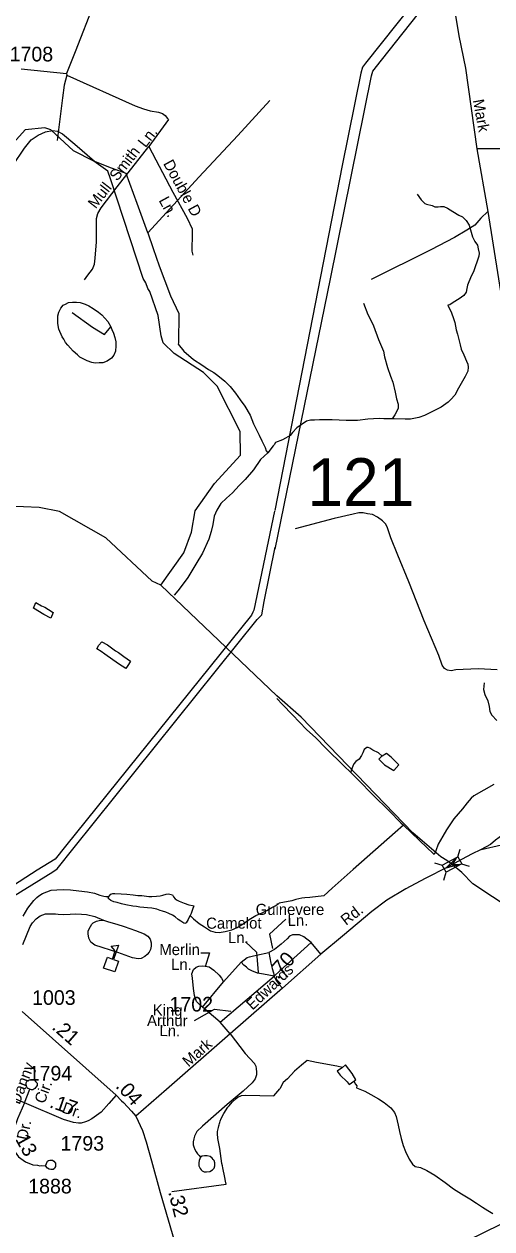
# Model space of a CAD drawing. Extents: x 2206922 to 2357709, y 510027 to 673830.
# Drawn here: x 2333236 to 2337232, y 592168 to 602473 of the extents above; entities that cross this region are included whole.
import ezdxf

# ---------------------------------------------------------------- set-up
doc = ezdxf.new("R2010")
doc.units = 0
for name, color, linetype in [('Exist Cultural Educational Facility High CELL', 7, 'Continuous'), ('Exist Hydrographic Creek Single Shore', 7, 'Continuous'), ('Exist Hydrographic Misc Water Feature', 7, 'Continuous'), ('Exist Road Non-System Type 51', 7, 'Continuous'), ('Exist Road Non-System Type 51 Label', 7, 'Continuous'), ('Exist Road Secondary Mileage Hundredths English Label', 7, 'Continuous'), ('Exist Road Secondary Structure Standard Bridge Attributed CELL', 7, 'Continuous'), ('Exist Road Secondary Structure Standard Bridge CELL', 7, 'Continuous'), ('Exist Road Secondary Structure Standard Bridge Number Label', 7, 'Continuous'), ('Exist Road Secondary Type 51 Attributed', 7, 'Continuous'), ('Exist Road Secondary Type 51 Label', 7, 'Continuous'), ('Exist Road Secondary Type 51 Number Label', 7, 'Continuous'), ('Exist Utilities Electrical Transmission Line', 7, 'Continuous')]:
    doc.layers.add(name, color=color, linetype=linetype)

msp = doc.modelspace()

# ---------------------------------------------------------------- linework, layer by layer
at = {"layer": 'Exist Cultural Educational Facility High CELL'}
msp.add_lwpolyline([(2333914, 594399), (2333947, 594492), (2333990, 594476), (2334015, 594547), (2333979, 594586), (2334042, 594594), (2333999, 594473), (2334043, 594458), (2334010, 594366)], close=True, dxfattribs=at)
at = {"layer": 'Exist Hydrographic Creek Single Shore'}
msp.add_line((2335395, 596726), (2334405, 597674), dxfattribs=at)
for points in [[(2334405, 597674), (2334329, 597707), (2333934, 598078), (2333539, 598305), (2333365, 598337), (2333098, 598349), (2332671, 598480), (2332412, 598509), (2332221, 598573), (2332136, 598616), (2332070, 598623)], [(2338065, 594133), (2338014, 594167), (2337963, 594290), (2337887, 594388), (2337819, 594497), (2337574, 594786), (2337070, 595120), (2336976, 595216), (2336892, 595284), (2336847, 595319), (2336795, 595350), (2336557, 595555), (2335604, 596544), (2335395, 596726)]]:
    msp.add_lwpolyline(points, dxfattribs=at)
at = {"layer": 'Exist Hydrographic Misc Water Feature'}
for points in [[(2335336, 601821), (2335062, 601520), (2334728, 601163), (2334453, 600862), (2334292, 600688)], [(2332417, 601372), (2332630, 601250), (2332854, 601125), (2332992, 601050), (2333138, 601264), (2333240, 601411), (2333297, 601484), (2333355, 601524), (2333419, 601551), (2333477, 601563), (2333520, 601558), (2333563, 601534), (2333669, 601445), (2333837, 601301), (2333956, 601253), (2334106, 601197), (2334199, 600941), (2334290, 600692), (2334292, 600688)], [(2334405, 597674), (2334601, 597951), (2334666, 598127), (2334698, 598309), (2334861, 598545), (2335084, 598787), (2335081, 598987), (2334885, 599377), (2334768, 599493), (2334517, 599657), (2334423, 599748), (2334406, 599807), (2334380, 599980), (2334310, 600187), (2334293, 600212), (2334276, 600261), (2334252, 600296), (2333975, 601151), (2333950, 601216), (2333832, 601300), (2333657, 601388), (2333463, 601570), (2333413, 601585), (2333246, 601568), (2333049, 601350)], [(2336594, 601019), (2336629, 600971), (2336658, 600940), (2336672, 600932), (2336723, 600921), (2336744, 600911), (2336774, 600911), (2336794, 600913), (2336820, 600912), (2336852, 600898), (2336898, 600871), (2336949, 600839), (2336981, 600826), (2337011, 600794), (2337039, 600752), (2337067, 600653), (2337085, 600615), (2337110, 600581), (2337116, 600552), (2337124, 600515), (2337120, 600488), (2337076, 600353), (2337055, 600317), (2337024, 600239), (2337018, 600213), (2337012, 600179), (2336991, 600152), (2336953, 600124), (2336901, 600093), (2336872, 600073), (2336856, 600070), (2336886, 600003), (2336903, 599955), (2336914, 599921), (2336926, 599857), (2336937, 599822), (2336962, 599730), (2336970, 599694), (2336993, 599644), (2337016, 599591), (2337026, 599565), (2337030, 599539), (2337027, 599505), (2337005, 599459), (2336948, 599358), (2336915, 599298), (2336882, 599261), (2336858, 599239), (2336800, 599196), (2336691, 599141), (2336655, 599126), (2336607, 599108), (2336536, 599095), (2336492, 599093), (2336396, 599096), (2336381, 599097)], [(2334292, 600688), (2334337, 600553), (2334390, 600406)], [(2334390, 600406), (2334485, 600149), (2334557, 599998), (2334554, 599748), (2334553, 599736), (2334600, 599676), (2334683, 599605), (2334755, 599558), (2334812, 599519), (2334856, 599493), (2334892, 599468), (2334951, 599420), (2334995, 599373), (2335042, 599317), (2335082, 599260), (2335121, 599204), (2335168, 599127), (2335196, 599055), (2335245, 598958), (2335266, 598908), (2335295, 598852), (2335305, 598822), (2335317, 598805)], [(2333978, 599884), (2333986, 599862), (2333999, 599830), (2334011, 599792), (2334019, 599756), (2334020, 599722), (2334016, 599676), (2334003, 599640), (2333981, 599616), (2333945, 599591), (2333908, 599577), (2333876, 599575), (2333842, 599574), (2333814, 599580), (2333775, 599592), (2333713, 599625), (2333693, 599643), (2333655, 599676), (2333608, 599726), (2333590, 599751), (2333574, 599777), (2333560, 599799), (2333533, 599865), (2333524, 599913), (2333524, 599936), (2333524, 599979), (2333533, 600008), (2333549, 600043), (2333570, 600069), (2333588, 600079), (2333616, 600092), (2333649, 600096), (2333682, 600096), (2333716, 600091), (2333756, 600079), (2333788, 600063), (2333827, 600040), (2333871, 600008), (2333900, 599985), (2333950, 599929), (2333978, 599884)], [(2333647, 600006), (2333820, 599880), (2333923, 599819), (2333978, 599884)], [(2336136, 600086), (2336173, 599988), (2336195, 599947), (2336220, 599891), (2336263, 599776), (2336307, 599676), (2336315, 599628), (2336340, 599537), (2336365, 599461), (2336386, 599409), (2336407, 599326), (2336418, 599268), (2336432, 599222), (2336430, 599184), (2336402, 599130), (2336381, 599097)], [(2336381, 599097), (2336308, 599098), (2336270, 599100), (2336172, 599093), (2336084, 599082), (2335988, 599083), (2335866, 599087), (2335806, 599088), (2335760, 599088), (2335716, 599085), (2335682, 599085), (2335648, 599077), (2335603, 599046), (2335565, 599020), (2335529, 598981), (2335508, 598955), (2335470, 598930), (2335443, 598916), (2335382, 598895), (2335371, 598875)], [(2335371, 598875), (2335363, 598865), (2335317, 598805)], [(2335317, 598805), (2335256, 598748), (2335195, 598661), (2335124, 598577), (2335074, 598526), (2335015, 598465), (2334966, 598419), (2334916, 598372), (2334881, 598316), (2334859, 598264), (2334848, 598194), (2334833, 598132), (2334813, 598067), (2334761, 597949), (2334702, 597854), (2334633, 597740), (2334586, 597675), (2334549, 597625), (2334519, 597588)], [(2333414, 597487), (2333445, 597465), (2333483, 597441), (2333465, 597391), (2333405, 597423), (2333315, 597478), (2333336, 597526), (2333384, 597498), (2333414, 597487)], [(2334042, 597098), (2334087, 597064), (2334145, 597025), (2334127, 596996), (2334105, 596962), (2334043, 597002), (2333924, 597084), (2333894, 597106), (2333858, 597130), (2333873, 597160), (2333899, 597190), (2333948, 597163), (2334016, 597113), (2334042, 597098)], [(2337166, 596838), (2337161, 596782), (2337172, 596738), (2337198, 596686), (2337209, 596636), (2337213, 596593), (2337230, 596561), (2337274, 596515)], [(2335394, 596704), (2335442, 596653), (2335528, 596565), (2335648, 596440), (2335727, 596367), (2335812, 596280), (2335966, 596128), (2336026, 596071)], [(2336294, 596210), (2336264, 596241), (2336216, 596263), (2336188, 596280), (2336176, 596286), (2336164, 596286), (2336142, 596268), (2336128, 596240), (2336118, 596218), (2336097, 596187), (2336069, 596165), (2336052, 596145), (2336030, 596091), (2336026, 596071)], [(2336294, 596210), (2336287, 596206), (2336265, 596187), (2336315, 596138), (2336394, 596089), (2336437, 596136), (2336415, 596161), (2336371, 596202), (2336332, 596234), (2336294, 596210)], [(2336026, 596071), (2336091, 596007), (2336214, 595881), (2336354, 595745), (2336455, 595640), (2336476, 595620)], [(2337249, 595969), (2337078, 595871), (2337054, 595853), (2337021, 595813), (2336981, 595762), (2336908, 595675), (2336844, 595582), (2336812, 595526), (2336773, 595460), (2336752, 595402), (2336740, 595369)], [(2336476, 595620), (2336406, 595558), (2336048, 595243), (2335868, 595081), (2335797, 595018), (2335677, 595001), (2335633, 595000), (2335607, 594998), (2335583, 594990), (2335557, 594984), (2335522, 594973), (2335414, 594953)], [(2336476, 595620), (2336678, 595427), (2336728, 595381), (2336740, 595369)], [(2333227, 594844), (2333268, 594910), (2333319, 594977), (2333345, 595001), (2333361, 595017), (2333392, 595038), (2333429, 595050), (2333468, 595064), (2333516, 595069), (2333576, 595070), (2333632, 595068), (2333704, 595059), (2333776, 595050), (2333836, 595039), (2333883, 595023), (2333916, 595014), (2333933, 595011), (2333959, 595010)], [(2334654, 594847), (2334646, 594833), (2334638, 594813), (2334621, 594785), (2334609, 594781), (2334599, 594783), (2334575, 594799), (2334551, 594814), (2334526, 594836), (2334502, 594850), (2334472, 594865), (2334446, 594877), (2334418, 594885), (2334398, 594892), (2334370, 594902), (2334327, 594910), (2334291, 594915), (2334258, 594917), (2334224, 594919), (2334195, 594924), (2334165, 594928), (2334105, 594939), (2334067, 594947), (2334031, 594959), (2334003, 594966), (2333977, 594976), (2333963, 594988), (2333953, 594998), (2333959, 595010)], [(2333959, 595010), (2333961, 595014), (2333976, 595030), (2333994, 595038), (2334010, 595038), (2334066, 595033), (2334114, 595030), (2334166, 595024), (2334208, 595020), (2334242, 595019), (2334302, 595011), (2334328, 595012), (2334366, 595014), (2334398, 595016), (2334420, 595023), (2334448, 595031), (2334468, 595033), (2334482, 595031), (2334502, 595024), (2334512, 595008), (2334527, 594992), (2334543, 594980), (2334559, 594972), (2334603, 594955), (2334643, 594941), (2334675, 594934), (2334685, 594930), (2334675, 594899), (2334662, 594865), (2334654, 594847)], [(2334654, 594847), (2334682, 594820), (2334731, 594780), (2334777, 594751), (2334829, 594717), (2334867, 594706), (2334903, 594702), (2334953, 594711), (2335009, 594725), (2335055, 594746), (2335115, 594782), (2335158, 594815), (2335216, 594847), (2335268, 594870), (2335309, 594892), (2335351, 594917), (2335381, 594931), (2335414, 594953)], [(2335955, 593549), (2335908, 593559), (2335734, 593592), (2335654, 593607), (2335606, 593569), (2335547, 593518), (2335486, 593451), (2335450, 593421), (2335421, 593367)], [(2335955, 593549), (2335911, 593516), (2335937, 593483), (2335996, 593425), (2336014, 593404), (2336052, 593430)], [(2336052, 593430), (2336071, 593442), (2336037, 593496), (2335980, 593571), (2335955, 593549)], [(2336052, 593430), (2336068, 593406), (2336078, 593392), (2336076, 593373)], [(2334497, 592488), (2334961, 592549), (2334956, 592575), (2334950, 592607), (2334933, 592691), (2334931, 592708), (2334926, 592726), (2334907, 592856), (2334892, 592942), (2334890, 592954), (2334888, 592970), (2334888, 592982), (2334888, 592990), (2334887, 593002), (2334892, 593012), (2334895, 593036), (2334899, 593050), (2334901, 593058), (2334905, 593070), (2334907, 593078), (2334911, 593088), (2334914, 593098), (2334917, 593104), (2334928, 593130), (2334942, 593154), (2334977, 593209), (2334987, 593221), (2335013, 593253), (2335027, 593265), (2335031, 593269), (2335037, 593273), (2335048, 593284), (2335062, 593294), (2335074, 593300), (2335082, 593304), (2335093, 593308), (2335130, 593312), (2335370, 593307), (2335421, 593367)], [(2336076, 593373), (2336147, 593345), (2336197, 593317), (2336262, 593280), (2336312, 593250), (2336368, 593203), (2336399, 593164), (2336413, 593128), (2336432, 593054), (2336443, 593002), (2336456, 592942), (2336474, 592881), (2336495, 592829), (2336526, 592765), (2336554, 592720), (2336576, 592702), (2336622, 592694), (2336675, 592667), (2336745, 592626), (2336834, 592565), (2336905, 592510), (2336973, 592467), (2337044, 592426), (2337100, 592389), (2337152, 592353), (2337197, 592324), (2337241, 592298)], [(2335455, 591409), (2335681, 591362), (2335999, 591240), (2336148, 591276), (2336372, 591396), (2336568, 591582), (2336684, 591714), (2336865, 591902), (2337030, 592070), (2337303, 592205), (2337916, 592463), (2338239, 592624), (2338595, 592855)]]:
    msp.add_lwpolyline(points, dxfattribs=at)
at = {"layer": 'Exist Road Non-System Type 51'}
for p, q in [((2333671, 602237), (2333598, 602050)), ((2333211, 602090), (2333598, 602050)), ((2333598, 602050), (2333602, 602036)), ((2338128, 601407), (2337102, 601407)), ((2335772, 594519), (2335688, 594617)), ((2334940, 594282), (2335090, 594448)), ((2334910, 593935), (2335371, 594329)), ((2334760, 594063), (2334940, 594282)), ((2334910, 593935), (2334760, 594063)), ((2334997, 593835), (2334910, 593935)), ((2335205, 593579), (2335206, 593578)), ((2335206, 593578), (2335206, 593576)), ((2335206, 593576), (2335207, 593576))]:
    msp.add_line(p, q, dxfattribs=at)
for points in [[(2333602, 602036), (2333577, 601951), (2333564, 601843), (2333519, 601478)], [(2333602, 602036), (2334184, 601774), (2334255, 601747), (2334312, 601730), (2334384, 601719), (2334419, 601709), (2334442, 601692), (2334461, 601667), (2334469, 601656), (2334300, 601427)], [(2333752, 600285), (2333779, 600325), (2333819, 600377), (2333836, 600420), (2333844, 600472), (2333854, 600612), (2333853, 600745), (2333855, 600810), (2333866, 600854), (2333893, 600901), (2334030, 601082), (2334300, 601427)], [(2334300, 601427), (2334507, 601035), (2334628, 600812), (2334670, 600723), (2334672, 600685), (2334669, 600531), (2334676, 600496)], [(2337197, 600871), (2337138, 600814), (2337085, 600754), (2337019, 600710), (2336912, 600649), (2336710, 600543), (2336201, 600288)], [(2337276, 596951), (2337114, 596959), (2336925, 596951), (2336885, 596942), (2336853, 596947), (2336828, 596960), (2336806, 596989), (2336778, 597072), (2336653, 597369), (2336523, 597703), (2336427, 597931), (2336370, 598078), (2336339, 598164), (2336326, 598195), (2336297, 598224), (2336254, 598257), (2336212, 598279), (2336170, 598285), (2336131, 598292), (2336096, 598292), (2336047, 598281), (2335885, 598244), (2335551, 598156)], [(2333225, 594600), (2333256, 594677), (2333288, 594753), (2333307, 594787), (2333339, 594820), (2333373, 594846), (2333418, 594864), (2333468, 594863), (2333504, 594863), (2333526, 594860), (2333572, 594858), (2333628, 594861), (2333676, 594863), (2333726, 594860), (2333770, 594856), (2333840, 594839), (2333913, 594808)], [(2333913, 594808), (2333957, 594795), (2334027, 594775), (2334091, 594755), (2334187, 594719), (2334260, 594693), (2334294, 594671), (2334312, 594645), (2334320, 594615), (2334320, 594587), (2334315, 594559), (2334303, 594535), (2334288, 594515), (2334266, 594498), (2334236, 594482), (2334211, 594479), (2334163, 594486), (2334035, 594531), (2333839, 594596), (2333807, 594619), (2333790, 594654), (2333783, 594693), (2333784, 594715), (2333791, 594734), (2333815, 594774), (2333827, 594787), (2333854, 594801), (2333877, 594807), (2333913, 594808)], [(2335688, 594617), (2335624, 594667), (2335589, 594683), (2335552, 594684), (2335529, 594684), (2335504, 594671), (2335483, 594649), (2335432, 594604), (2335374, 594558), (2335327, 594532)], [(2335090, 594448), (2335116, 594469), (2335140, 594488), (2335161, 594495), (2335185, 594500), (2335222, 594508), (2335327, 594532)], [(2335327, 594532), (2335334, 594485), (2335343, 594441), (2335355, 594394), (2335366, 594358), (2335371, 594329)], [(2335688, 594617), (2335421, 594374), (2335371, 594329)], [(2335371, 594329), (2335280, 594347), (2335230, 594356), (2335181, 594375), (2335152, 594390), (2335135, 594406), (2335112, 594423), (2335090, 594448)], [(2334760, 594063), (2334745, 594076), (2334725, 594096), (2334709, 594114), (2334698, 594143), (2334690, 594165), (2334682, 594223), (2334674, 594312), (2334669, 594350), (2334684, 594386), (2334706, 594407), (2334729, 594415), (2334758, 594418), (2334783, 594416), (2334816, 594410), (2334857, 594380), (2334903, 594339), (2334922, 594312), (2334940, 594282)], [(2335371, 594329), (2335385, 594297), (2335413, 594261), (2335442, 594226)], [(2334997, 593835), (2335125, 593669), (2335204, 593583), (2335205, 593579)], [(2335207, 593576), (2335214, 593559), (2335219, 593538), (2335222, 593512), (2335222, 593486), (2335211, 593452), (2335185, 593418), (2335107, 593347), (2334971, 593232), (2334759, 593046), (2334712, 593001), (2334699, 592978), (2334692, 592960), (2334685, 592937), (2334680, 592912), (2334681, 592888), (2334686, 592870), (2334694, 592846), (2334705, 592828), (2334716, 592809), (2334730, 592795), (2334743, 592781)], [(2333268, 593369), (2333258, 593380), (2333253, 593396), (2333253, 593418), (2333263, 593434), (2333283, 593444), (2333299, 593444), (2333323, 593442), (2333337, 593427), (2333347, 593413), (2333347, 593395), (2333337, 593379), (2333326, 593369), (2333310, 593358), (2333300, 593358), (2333286, 593362)], [(2333286, 593362), (2333270, 593368), (2333268, 593369)], [(2334743, 592781), (2334730, 592754), (2334727, 592732), (2334728, 592706), (2334739, 592685), (2334749, 592672), (2334758, 592665), (2334774, 592657), (2334795, 592655), (2334822, 592658), (2334846, 592672), (2334858, 592688), (2334866, 592707), (2334865, 592733), (2334858, 592752), (2334851, 592760), (2334842, 592774), (2334825, 592786), (2334800, 592793), (2334777, 592793), (2334758, 592790), (2334743, 592781)], [(2333419, 592707), (2333427, 592726), (2333435, 592746), (2333443, 592752), (2333455, 592756), (2333461, 592756), (2333477, 592755), (2333489, 592747), (2333503, 592731), (2333505, 592721), (2333505, 592707), (2333503, 592701), (2333499, 592693), (2333495, 592685), (2333485, 592677), (2333477, 592677), (2333465, 592677), (2333449, 592680), (2333435, 592688), (2333419, 592707)]]:
    msp.add_lwpolyline(points, dxfattribs=at)
at = {"layer": 'Exist Road Non-System Type 51 Label'}
for points in [[(2335472, 594816), (2335331, 594690), (2335357, 594565)], [(2335127, 594623), (2335221, 594536), (2335236, 594361)], [(2334746, 594528), (2334820, 594528), (2334783, 594409)], [(2334692, 593949), (2334863, 594047), (2335002, 594029)]]:
    msp.add_lwpolyline(points, dxfattribs=at)
at = {"layer": 'Exist Road Secondary Structure Standard Bridge Attributed CELL'}
msp.add_lwpolyline([(2336957, 595285), (2336839, 595254), (2336926, 595339), (2336892, 595284)], close=True, dxfattribs=at)
at = {"layer": 'Exist Road Secondary Structure Standard Bridge CELL'}
for p, q in [((2336941, 595351), (2336961, 595417)), ((2336741, 595300), (2336807, 595280)), ((2336973, 595290), (2337039, 595270)), ((2336821, 595152), (2336841, 595218))]:
    msp.add_line(p, q, dxfattribs=at)
msp.add_lwpolyline([(2336807, 595280), (2336941, 595351), (2336974, 595289), (2336841, 595218)], close=True, dxfattribs=at)
at = {"layer": 'Exist Road Secondary Type 51 Attributed'}
for p, q in [((2333218, 594028), (2334021, 593312)), ((2333238, 593247), (2332839, 593413)), ((2333238, 593247), (2333286, 593362))]:
    msp.add_line(p, q, dxfattribs=at)
for points in [[(2334851, 605200), (2334362, 603993), (2334051, 603231), (2333834, 602653), (2333671, 602237)], [(2336886, 602758), (2336949, 602372), (2337007, 602097), (2337102, 601407), (2337197, 600871), (2337379, 599718), (2337592, 598369), (2337677, 597756), (2337710, 597445), (2337726, 597322), (2337728, 597214), (2337724, 597144), (2337717, 597063), (2337699, 596977), (2337682, 596902), (2337669, 596823), (2337614, 596610), (2337528, 596305), (2337324, 595538), (2337264, 595492), (2337219, 595457), (2337141, 595412)], [(2337141, 595412), (2337313, 595453), (2337603, 595460), (2338187, 595469), (2338761, 595462)], [(2337141, 595412), (2337057, 595372), (2336978, 595330), (2336878, 595276)], [(2336878, 595276), (2336853, 595262), (2336662, 595166), (2336497, 595076), (2336335, 594980), (2336205, 594884), (2335955, 594673), (2335772, 594519), (2335442, 594226), (2334997, 593835), (2334451, 593360), (2334190, 593133)], [(2334021, 593312), (2333960, 593240), (2333893, 593167), (2333814, 593108), (2333784, 593092), (2333761, 593084), (2333722, 593072), (2333699, 593072), (2333657, 593078), (2333573, 593104), (2333238, 593247)], [(2334021, 593312), (2334069, 593262), (2334086, 593249), (2334154, 593175), (2334190, 593133)], [(2333238, 593247), (2333178, 593109), (2333155, 593034), (2333137, 592950), (2333131, 592900), (2333144, 592843), (2333188, 592783), (2333248, 592742), (2333310, 592717), (2333349, 592712), (2333371, 592708), (2333386, 592709), (2333419, 592707)], [(2334190, 593133), (2334247, 593009), (2334279, 592912), (2334323, 592749), (2334398, 592479), (2334501, 592128), (2334565, 591900), (2334681, 591475)]]:
    msp.add_lwpolyline(points, dxfattribs=at)
at = {"layer": 'Exist Utilities Electrical Transmission Line'}
for points in [[(2336821, 602984), (2336151, 602138), (2336126, 602104), (2336112, 602054), (2335952, 601264), (2335378, 598313)], [(2335380, 597983), (2335852, 600295), (2336203, 602031), (2336214, 602071), (2336289, 602164), (2336855, 602882)], [(2335376, 598308), (2335199, 597460), (2335190, 597444), (2335178, 597418), (2333588, 595442), (2333501, 595331), (2333348, 595237), (2332486, 594679)], [(2332539, 594632), (2332627, 594694), (2333482, 595221), (2333518, 595247), (2333664, 595429), (2335228, 597379), (2335266, 597421), (2335287, 597533), (2335380, 597998)]]:
    msp.add_lwpolyline(points, dxfattribs=at)

# ---------------------------------------------------------------- texts
at = {"layer": 'Exist Road Non-System Type 51 Label'}
for s, rotation, p in [('Ln.', 52.0537, (2334273, 601410)), ('Smith', 52.0537, (2334031, 601124)), ('Double D', 298.6363, (2334421, 601281)), ('Mull', 52.0537, (2333847, 600888)), ('Ln.', 298.6363, (2334383, 600966)), ('Guinevere', 359.9448, (2335214, 594853)), ('Ln.', 0.555, (2335487, 594759)), ('Camelot', 0.2172, (2334791, 594735)), ('Ln.', 0.3508, (2334978, 594612)), ('Merlin', 359.9433, (2334391, 594510)), ('Ln.', 359.7848, (2334492, 594383)), ('King', 359.2035, (2334334, 593994)), ('Arthur', 359.5247, (2334286, 593904)), ('Ln.', 359.3302, (2334392, 593817))]:
    msp.add_text(s, height=95, rotation=rotation, dxfattribs=at).set_placement(p)
at = {"layer": 'Exist Road Secondary Mileage Hundredths English Label'}
for s, rotation, p in [('.70', 47.9881, (2335404, 594295)), ('.21', 318.7297, (2333466, 593883)), ('.04', 311.7655, (2334011, 593384)), ('.17', 340.8665, (2333445, 593209)), ('.13', 298.8225, (2333134, 592978)), ('.32', 284.0652, (2334466, 592483))]:
    msp.add_text(s, height=125, rotation=rotation, dxfattribs=at).set_placement(p)
at = {"layer": 'Exist Road Secondary Structure Standard Bridge Number Label'}
msp.add_text('121', height=410.1, dxfattribs=at).set_placement((2335655, 598350))
at = {"layer": 'Exist Road Secondary Type 51 Label'}
for s, rotation, p in [('Mark', 280.334, (2337069, 601822)), ('Rd.', 37.7395, (2335986, 594759)), ('Edwards', 43.5221, (2335187, 594034)), ('Mark', 41.3684, (2334639, 593548)), ('Danny', 69.369, (2333197, 593226)), ('Cir.', 69.369, (2333409, 593232)), ('Dr.', 340.8665, (2333553, 593166)), ('Dr.', 77.894, (2333263, 592923))]:
    msp.add_text(s, height=95, rotation=rotation, dxfattribs=at).set_placement(p)
at = {"layer": 'Exist Road Secondary Type 51 Number Label'}
for s, p in [('1708', (2333112, 602154)), ('1003', (2333304, 594084)), ('1702', (2334478, 594027)), ('1794', (2333275, 593437)), ('1793', (2333547, 592837)), ('1888', (2333271, 592471))]:
    msp.add_text(s, height=125, dxfattribs=at).set_placement(p)

doc.saveas('drawing.dxf')
